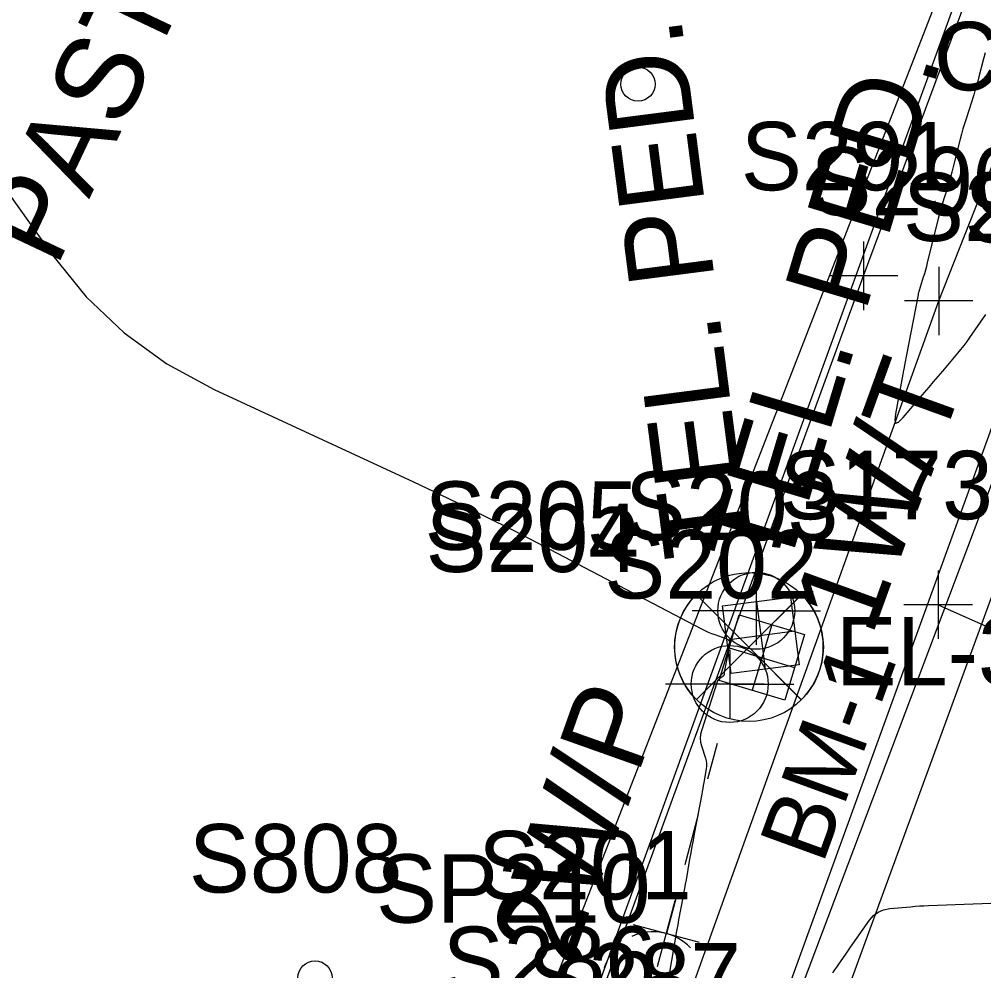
# Model space of a CAD drawing. Extents: x 816928 to 825690, y 436959 to 448212.
# Drawn here: x 818686.8 to 818743.3, y 444674.6 to 444730.2 of the extents above; entities that cross this region are included whole.
import ezdxf

# ---------------------------------------------------------------- set-up
doc = ezdxf.new("R2010")
doc.units = 0
for name, color, linetype in [('SURVEY - CONTOURS - Intermediate with optional Text', 7, 'Continuous'), ('SURVEY - CONTROL with Text', 7, 'Continuous'), ('SURVEY - DTM - Breaklines', 7, 'Continuous'), ('SURVEY - DTM - Breaklines - Points - Locators', 7, 'Continuous'), ('SURVEY - DTM - Breaklines - Points - Numbers', 7, 'Continuous'), ('SURVEY - DTM - Spot Points - Locators', 7, 'Continuous'), ('SURVEY - DTM - Spot Points - Point Numbers', 7, 'Continuous'), ('SURVEY - NON-TRANSPORTATION - Features', 7, 'Continuous'), ('SURVEY - NON-TRANSPORTATION - Features Text', 7, 'Continuous'), ('SURVEY - PROPERTY - Parcels', 7, 'Continuous'), ('SURVEY - PROPERTY - ROW Lines', 7, 'Continuous'), ('SURVEY - PROPERTY - ROW Lines - Points - Numbers', 7, 'Continuous'), ('SURVEY - TRANSPORTATION - Roads', 7, 'Continuous'), ('SURVEY - TRANSPORTATION - Roads - Points - Numbers', 7, 'Continuous'), ('SURVEY - UTILITIES - Gas - Points - Locators', 7, 'Continuous'), ('SURVEY - UTILITIES - Gas - Points - Numbers', 7, 'Continuous'), ('SURVEY - UTILITIES - Gas with Text', 7, 'Continuous'), ('SURVEY - UTILITIES - Poles and Miscellaneous - Points - Elevations', 7, 'Continuous'), ('SURVEY - UTILITIES - Poles and Miscellaneous - Points - Locators', 7, 'Continuous'), ('SURVEY - UTILITIES - Poles and Miscellaneous - Points - Numbers', 7, 'Continuous'), ('SURVEY - UTILITIES - Poles and Miscellaneous with Text', 7, 'Continuous'), ('SURVEY - UTILITIES - Telephone (Underground) - Points - Locators', 7, 'Continuous'), ('SURVEY - UTILITIES - Telephone (Underground) - Points - Numbers', 7, 'Continuous'), ('SURVEY - UTILITIES - Telephone (Underground) with Text', 7, 'Continuous')]:
    doc.layers.add(name, color=color, linetype=linetype)

msp = doc.modelspace()

# ---------------------------------------------------------------- linework, layer by layer
at = {"layer": 'SURVEY - CONTOURS - Intermediate with optional Text'}
for points in [[(818680.169, 444728.536), (818688.782, 444716.459), (818690.757, 444714.028), (818692.992, 444711.909), (818695.487, 444710.103), (818698.24, 444708.61), (818709.908, 444703.2), (818711.927, 444702.249), (818713.934, 444701.273), (818715.928, 444700.273), (818717.911, 444699.248), (818726.76, 444694.604), (818726.948, 444694.509), (818727.14, 444694.422), (818727.335, 444694.343), (818727.532, 444694.27), (818728.184, 444694.046), (818728.303, 444693.986), (818728.379, 444693.901), (818728.412, 444693.793), (818728.404, 444693.66), (818728.096, 444692.174), (818728.089, 444692.14), (818728.084, 444692.105), (818728.081, 444692.07), (818728.079, 444692.034), (818728.075, 444691.919), (818728.072, 444691.895), (818728.064, 444691.875), (818728.051, 444691.857), (818728.033, 444691.841), (818727.81, 444691.689), (818727.767, 444691.654), (818727.73, 444691.613), (818727.701, 444691.566), (818727.68, 444691.514), (818726.758, 444688.651), (818726.705, 444688.429), (818726.687, 444688.208), (818726.705, 444687.987), (818726.758, 444687.765), (818726.991, 444687.042), (818727.031, 444686.886), (818727.052, 444686.729), (818727.053, 444686.571), (818727.034, 444686.412), (818726.892, 444685.616), (818726.862, 444685.446), (818726.831, 444685.275), (818726.799, 444685.105), (818726.768, 444684.935), (818726.331, 444682.614), (818726.262, 444682.246), (818726.195, 444681.878), (818726.128, 444681.51), (818726.063, 444681.142), (818725.851, 444679.938), (818725.805, 444679.68), (818725.759, 444679.423), (818725.712, 444679.165), (818725.665, 444678.907), (818725.419, 444677.586), (818725.367, 444677.303), (818725.315, 444677.02), (818725.265, 444676.737), (818725.215, 444676.453), (818724.782, 444673.964)], [(818743.351, 444728.289), (818743.257, 444727.941), (818742.96, 444726.802), (818742.894, 444726.558), (818742.826, 444726.315), (818742.754, 444726.073), (818742.68, 444725.832), (818742.236, 444724.436), (818742.144, 444724.137), (818742.055, 444723.836), (818741.972, 444723.533), (818741.892, 444723.23), (818741.482, 444721.613), (818741.403, 444721.311), (818741.32, 444721.01), (818741.233, 444720.711), (818741.142, 444720.412), (818740.836, 444719.439), (818740.773, 444719.23), (818740.712, 444719.02), (818740.655, 444718.809), (818740.602, 444718.598), (818739.967, 444716.004), (818739.914, 444715.792), (818739.857, 444715.58), (818739.797, 444715.37), (818739.734, 444715.161), (818739.435, 444714.197), (818739.434, 444714.191), (818739.432, 444714.186), (818739.431, 444714.18), (818739.43, 444714.174), (818739.426, 444714.156), (818739.425, 444714.152), (818739.424, 444714.148), (818739.424, 444714.144), (818739.423, 444714.14), (818738.737, 444710.53), (818738.717, 444710.427), (818738.697, 444710.324), (818738.677, 444710.221), (818738.656, 444710.119), (818738.589, 444709.783), (818738.575, 444709.711), (818738.561, 444709.639), (818738.547, 444709.567), (818738.533, 444709.495), (818738.099, 444707.186), (818738.058, 444706.801), (818738.122, 444706.635), (818738.29, 444706.69), (818738.564, 444706.964), (818739.806, 444708.428), (818740.072, 444708.742), (818740.338, 444709.056), (818740.604, 444709.369), (818740.87, 444709.683), (818741.751, 444710.722), (818741.937, 444710.946), (818742.117, 444711.175), (818742.291, 444711.409), (818742.46, 444711.647), (818743.382, 444712.982)], [(818734.443, 444674.501), (818734.557, 444674.665), (818734.67, 444674.828), (818734.783, 444674.992), (818735.153, 444675.527), (818735.233, 444675.642), (818735.313, 444675.756), (818735.392, 444675.87), (818735.472, 444675.985), (818736.589, 444677.572), (818736.824, 444677.844), (818737.099, 444678.048), (818737.413, 444678.184), (818737.767, 444678.252), (818738.986, 444678.361), (818739.248, 444678.383), (818739.509, 444678.401), (818739.771, 444678.416), (818740.033, 444678.427), (818744.735, 444678.601)]]:
    msp.add_lwpolyline(points, dxfattribs=at)
at = {"layer": 'SURVEY - CONTROL with Text'}
for p, q in [((818726.449, 444696.607), (818729.527, 444693.531)), ((818729.527, 444693.531), (818732.613, 444696.617)), ((818726.462, 444690.468), (818729.527, 444693.531)), ((818729.527, 444693.531), (818732.6, 444690.458))]:
    msp.add_line(p, q, dxfattribs=at)
for points in [[(818726.46, 444696.597), (818729.527, 444693.531), (818726.474, 444690.477), (818726.22, 444690.73), (818725.966, 444691.06), (818725.809, 444691.304), (818725.637, 444691.619), (818725.488, 444691.954), (818725.391, 444692.229), (818725.317, 444692.488), (818725.255, 444692.782), (818725.213, 444693.067), (818725.192, 444693.332), (818725.189, 444693.657), (818725.205, 444693.932), (818725.233, 444694.174), (818725.266, 444694.37), (818725.316, 444694.596), (818725.396, 444694.875), (818725.469, 444695.084), (818725.564, 444695.314), (818725.737, 444695.661), (818725.934, 444695.989), (818726.217, 444696.355)], [(818732.6, 444696.604), (818729.527, 444693.531), (818732.594, 444690.463), (818732.787, 444690.656), (818733.015, 444690.936), (818733.241, 444691.268), (818733.386, 444691.522), (818733.572, 444691.925), (818733.675, 444692.209), (818733.758, 444692.501), (818733.809, 444692.735), (818733.858, 444693.06), (818733.878, 444693.306), (818733.884, 444693.617), (818733.868, 444693.925), (818733.843, 444694.142), (818733.796, 444694.415), (818733.753, 444694.607), (818733.679, 444694.866), (818733.546, 444695.225), (818733.453, 444695.433), (818733.343, 444695.645), (818733.129, 444695.994), (818732.879, 444696.325)]]:
    msp.add_lwpolyline(points, close=True, dxfattribs=at)
msp.add_circle((818729.536, 444693.544), 4.349, dxfattribs=at)
at = {"layer": 'SURVEY - DTM - Breaklines'}
for points in [[(818668.595, 444528.248), (818685.72, 444574.968), (818701.794, 444621.45), (818719.062, 444668.194), (818736.238, 444715.249), (818753.948, 444762.85), (818774.464, 444810.969), (818792.449, 444864.448), (818805.628, 444902.916), (818824.667, 444952.978), (818842.703, 444999.992), (818860.037, 445043.657), (818874.783, 445092.697), (818880.828, 445100.462), (818882.708, 445127.319), (818888.697, 445139.719), (818911.769, 445177.181)], [(818674.595, 444526.594), (818691.482, 444572.447), (818707.878, 444620.16), (818723.912, 444667.229), (818740.639, 444713.784), (818759.184, 444760.748), (818780.007, 444808.946), (818796, 444863.508), (818810.795, 444901.838), (818829.914, 444950.597), (818849.199, 444995.994), (818867.147, 445042.084), (818885.66, 445087.698), (818887.911, 445097.82), (818891.186, 445123.694), (818896.177, 445136.062), (818917.377, 445175.791)], [(818676.308, 444526.27), (818695.981, 444570.723), (818712.39, 444618.98), (818728.83, 444665.288), (818745.895, 444712.28), (818764.807, 444759.048), (818784.52, 444806.667), (818801.14, 444861.811), (818818.983, 444900.087), (818838.243, 444946.217), (818855.869, 444992.165), (818873.704, 445038.582), (818892.288, 445085.577), (818894.59, 445096.559), (818896.482, 445123.312), (818901.189, 445133.745), (818919.534, 445174.233), (818947.165, 445168.058)]]:
    msp.add_lwpolyline(points, dxfattribs=at)
at = {"layer": 'SURVEY - DTM - Breaklines - Points - Locators'}
for p, q in [((818736.238, 444717.249), (818736.238, 444713.249)), ((818740.639, 444715.784), (818740.639, 444711.784)), ((818738.238, 444715.249), (818734.238, 444715.249)), ((818742.639, 444713.784), (818738.639, 444713.784))]:
    msp.add_line(p, q, dxfattribs=at)
at = {"layer": 'SURVEY - DTM - Spot Points - Locators'}
for centre in [(818723.046, 444726.458), (818704.149, 444674.191)]:
    msp.add_circle(centre, 1, dxfattribs=at)
at = {"layer": 'SURVEY - NON-TRANSPORTATION - Features'}
msp.add_lwpolyline([(818640.147, 444520.892), (818666.049, 444525.128), (818695.511, 444604.302), (818745.612, 444742.32), (818768.232, 444804.488), (818806.137, 444902.965), (818848.514, 445015.373), (818878.723, 445102.028)], dxfattribs=at)
at = {"layer": 'SURVEY - PROPERTY - Parcels'}
msp.add_line((818717.176, 444671.423), (818795.05, 444871.453), dxfattribs=at)
at = {"layer": 'SURVEY - PROPERTY - ROW Lines'}
msp.add_line((818717.176, 444671.423), (818850.081, 445012.805), dxfattribs=at)
at = {"layer": 'SURVEY - TRANSPORTATION - Roads'}
msp.add_lwpolyline([(818965.229, 445155.363), (818951.411, 445165.352), (818926.02, 445127.499), (818900.328, 445082.499), (818878.311, 445036.446), (818858.824, 444990.147), (818840.564, 444944.187), (818822.719, 444897.894), (818804.417, 444851.441), (818785.945, 444804.727), (818767.422, 444758.087), (818749.481, 444712.19), (818731.94, 444664.32), (818715.455, 444617.821), (818698.912, 444570.495), (818680.86, 444523.941)], dxfattribs=at)
at = {"layer": 'SURVEY - UTILITIES - Gas - Points - Locators'}
for p, q in [((818740.602, 444698.016), (818740.602, 444694.016)), ((818742.602, 444696.016), (818738.602, 444696.016))]:
    msp.add_line(p, q, dxfattribs=at)
at = {"layer": 'SURVEY - UTILITIES - Gas with Text'}
for points in [[(818677.986, 444524.549), (818704.191, 444595.26), (818728.998, 444664.068), (818764.629, 444758.415), (818803.581, 444855.269), (818837.396, 444944.843), (818872.359, 445029.489), (818905.906, 445097.999), (818946.069, 445164.692)], [(818740.602, 444696.016), (818760.728, 444687.074), (818804.55, 444662.372), (818816.816, 444684.487)]]:
    msp.add_lwpolyline(points, dxfattribs=at)
at = {"layer": 'SURVEY - UTILITIES - Poles and Miscellaneous - Points - Locators'}
for p, q in [((818729.961, 444697.664), (818729.961, 444693.664)), ((818731.961, 444695.664), (818727.961, 444695.664)), ((818728.407, 444693.381), (818728.407, 444689.381)), ((818730.407, 444691.381), (818726.407, 444691.381)), ((818724.192, 444674.857), (818725.221, 444678.723)), ((818726.639, 444676.275), (818722.774, 444677.305))]:
    msp.add_line(p, q, dxfattribs=at)
at = {"layer": 'SURVEY - UTILITIES - Poles and Miscellaneous with Text'}
for p, q in [((818729.961, 444695.664), (818726.211, 444695.664)), ((818729.961, 444695.664), (818733.711, 444695.664)), ((818728.407, 444691.381), (818724.657, 444691.381)), ((818728.407, 444691.381), (818732.157, 444691.381)), ((818727.666, 444687.903), (818727.113, 444685.825)), ((818726.559, 444683.748), (818725.775, 444680.8)), ((818725.247, 444678.819), (818724.707, 444676.79))]:
    msp.add_line(p, q, dxfattribs=at)
for centre in [(818729.961, 444695.664), (818728.407, 444691.381)]:
    msp.add_circle(centre, 2.25, dxfattribs=at)
for start, end in [(43.4822, 114.7751), (141.0323, 163.1805)]:
    msp.add_arc((818723.935, 444673.891), 3, start, end, dxfattribs=at)
at = {"layer": 'SURVEY - UTILITIES - Telephone (Underground) - Points - Locators'}
for p, q in [((818729.971, 444696.21), (818730.483, 444692.242)), ((818728.244, 444693.97), (818732.211, 444694.482)), ((818730.867, 444694.845), (818729.716, 444691.014)), ((818728.376, 444693.505), (818732.207, 444692.354))]:
    msp.add_line(p, q, dxfattribs=at)
at = {"layer": 'SURVEY - UTILITIES - Telephone (Underground) with Text'}
for points in [[(818732.467, 444692.499), (818728.5, 444691.986), (818727.987, 444695.953), (818731.954, 444696.466)], [(818731.631, 444690.439), (818727.8, 444691.59), (818728.952, 444695.42), (818732.782, 444694.269)]]:
    msp.add_lwpolyline(points, close=True, dxfattribs=at)

# ---------------------------------------------------------------- texts
at = {"layer": 'SURVEY - CONTROL with Text'}
msp.add_text('CP-S5', height=4, dxfattribs=at).set_placement((818740.339, 444726.097))
msp.add_text('BM-1', height=4, rotation=70.0314, dxfattribs=at).set_placement((818733.84, 444680.773))
at = {"layer": 'SURVEY - DTM - Breaklines - Points - Numbers'}
for s, p in [('S291', (818729.06, 444720.249)), ('S290', (818733.13, 444718.784)), ('S289', (818738.543, 444717.28)), ('S286', (818711.616, 444673.194)), ('S287', (818716.576, 444672.229))]:
    msp.add_text(s, height=4, dxfattribs=at).set_placement(p)
at = {"layer": 'SURVEY - DTM - Spot Points - Point Numbers'}
msp.add_text('S808', height=4, dxfattribs=at).set_placement((818696.766, 444679.191))
at = {"layer": 'SURVEY - NON-TRANSPORTATION - Features Text'}
msp.add_text('PASTURE', height=5, rotation=64.6538, dxfattribs=at).set_placement((818689.02, 444715.675))
at = {"layer": 'SURVEY - PROPERTY - ROW Lines - Points - Numbers'}
msp.add_text('SP210', height=4, dxfattribs=at).set_placement((818707.716, 444677.423))
at = {"layer": 'SURVEY - TRANSPORTATION - Roads - Points - Numbers'}
msp.add_text('S177', height=4, dxfattribs=at).set_placement((818742.145, 444717.19))
at = {"layer": 'SURVEY - UTILITIES - Gas - Points - Numbers'}
msp.add_text('S1733', height=4, dxfattribs=at).set_placement((818731.314, 444701.016))
at = {"layer": 'SURVEY - UTILITIES - Poles and Miscellaneous - Points - Elevations'}
msp.add_text('EL-317.65', height=4, dxfattribs=at).set_placement((818734.61, 444691.298))
at = {"layer": 'SURVEY - UTILITIES - Poles and Miscellaneous - Points - Numbers'}
for s, p in [('S203', (818722.274, 444699.798)), ('S202', (818721.071, 444696.381)), ('S201', (818713.696, 444678.789))]:
    msp.add_text(s, height=4, dxfattribs=at).set_placement(p)
at = {"layer": 'SURVEY - UTILITIES - Poles and Miscellaneous with Text'}
for s, rotation, p in [('1W/T', 70.1148, (818736.711, 444694.087)), ('2W/P', 70.4633, (818719.056, 444674.809))]:
    msp.add_text(s, height=5, rotation=rotation, dxfattribs=at).set_placement(p)
at = {"layer": 'SURVEY - UTILITIES - Telephone (Underground) - Points - Numbers'}
for s, p in [('S205', (818710.555, 444699.226)), ('S204', (818710.619, 444697.93))]:
    msp.add_text(s, height=4, dxfattribs=at).set_placement(p)
at = {"layer": 'SURVEY - UTILITIES - Telephone (Underground) with Text'}
for rotation, p in [(97.3608, (818729.587, 444699.185)), (73.2733, (818731.73, 444697.718))]:
    msp.add_text('TEL. PED.', height=5.0001, rotation=rotation, dxfattribs=at).set_placement(p)

doc.saveas('drawing.dxf')
